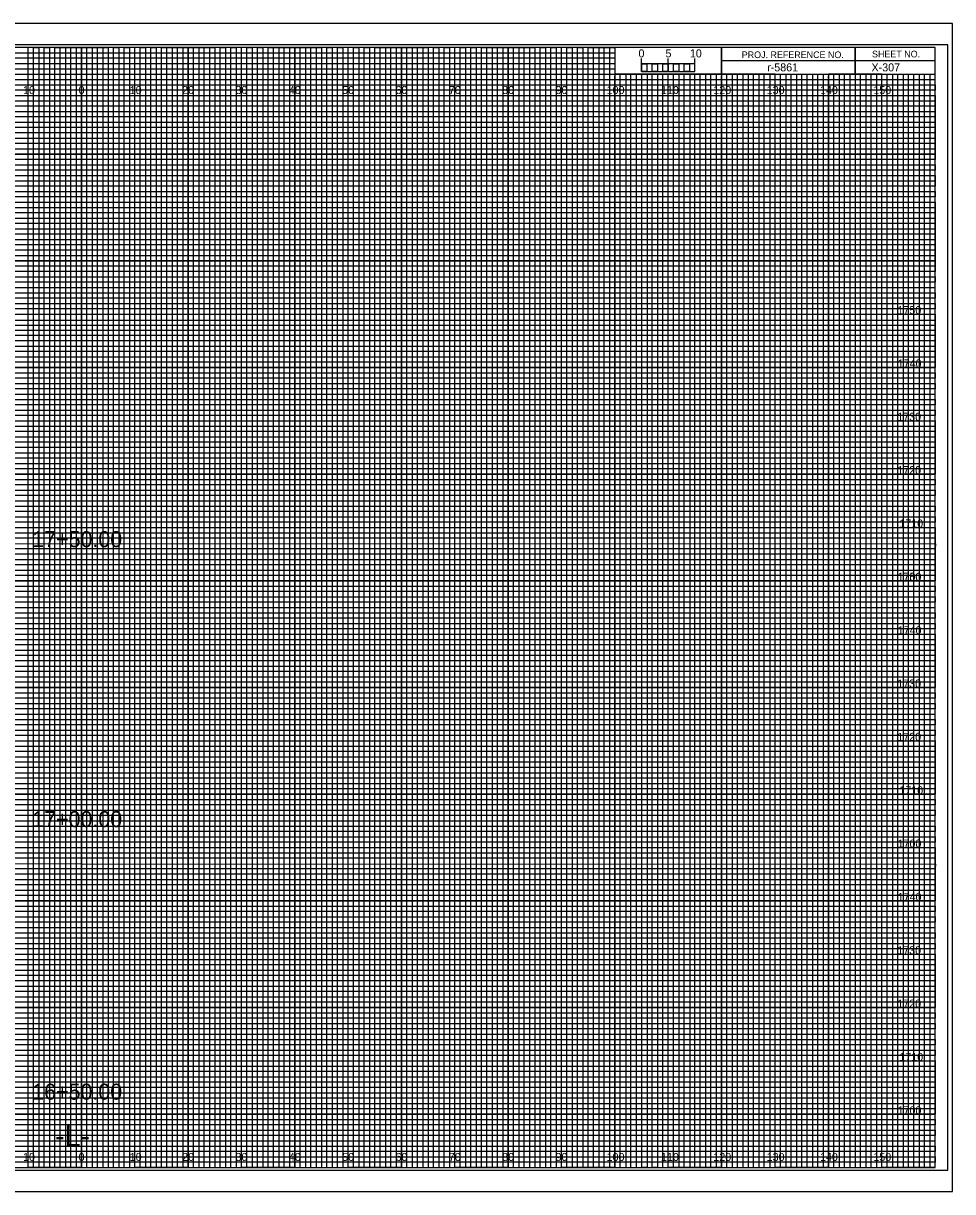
# Model space of a CAD drawing. Extents: x -15 to 323, y -5 to 6170.
# Drawn here: x 149.1 to 323.3, y 655.5 to 874.5 of the extents above; entities that cross this region are included whole.
import ezdxf

# ---------------------------------------------------------------- set-up
doc = ezdxf.new("R2010")
doc.units = 0
for name, color, linetype in [('Prop XS Alignment Label', 7, 'Continuous'), ('Prop XS Bar Scale Labels', 7, 'Continuous'), ('Prop XS DDE', 7, 'Continuous'), ('Prop XS DDE Earthwork Shape', 7, 'Continuous'), ('Prop XS DDE Slope Text', 7, 'Continuous'), ('Prop XS DDE Text', 7, 'Continuous'), ('Prop XS Earthwork Shape', 7, 'Continuous'), ('Prop XS Noise Wall', 7, 'Continuous'), ('Prop XS Project Number', 7, 'Continuous'), ('Prop XS Retaining Wall', 7, 'Continuous'), ('Prop XS Station Labels', 7, 'Continuous'), ('Prop XS Temporary Shoring', 7, 'Continuous'), ('Scratch_Level_3', 7, 'Continuous'), ('Scratch_Level_7', 7, 'Continuous'), ('Scratch_Level_8', 7, 'Continuous'), ('Sheet Cross Section Grid Minor 1 CELL', 7, 'Continuous')]:
    doc.layers.add(name, color=color, linetype=linetype)

msp = doc.modelspace()

# ---------------------------------------------------------------- linework, layer by layer
at = {"layer": 'Prop XS Alignment Label'}
for p, q in [((265, 865.49), (265, 867.9)), ((265, 866.9), (265, 867.9)), ((270, 865.49), (270, 867.9)), ((275, 865.49), (275, 867.9)), ((275, 866.9), (275, 867.9))]:
    msp.add_line(p, q, dxfattribs=at)
for points in [[(275, 866.9), (265, 866.9), (265, 865.49), (275, 865.49)], [(265, 866.9), (266, 866.9), (266, 865.49), (265, 865.49)], [(267, 866.9), (268, 866.9), (268, 865.49), (267, 865.49)], [(269, 866.9), (270, 866.9), (270, 865.49), (269, 865.49)], [(271, 866.9), (272, 866.9), (272, 865.49), (271, 865.49)], [(273, 866.9), (274, 866.9), (274, 865.49), (273, 865.49)]]:
    msp.add_lwpolyline(points, close=True, dxfattribs=at)
at = {"layer": 'Prop XS DDE'}
msp.add_lwpolyline([(-13.4, 655.5), (323.3, 655.5), (323.3, 874.5), (-13.4, 874.5)], close=True, dxfattribs=at)
at = {"layer": 'Prop XS DDE Slope Text'}
msp.add_lwpolyline([(-10.8, 659.5), (322.4, 659.5), (322.4, 870.5), (-10.8, 870.5)], close=True, dxfattribs=at)
at = {"layer": 'Prop XS DDE Text'}
for p, q in [((150, 660), (150, 870)), ((160, 660), (160, 870)), ((170, 660), (170, 870)), ((180, 660), (180, 870)), ((190, 660), (190, 870)), ((200, 660), (200, 870)), ((210, 660), (210, 870)), ((220, 660), (220, 870)), ((230, 660), (230, 870)), ((240, 660), (240, 870)), ((250, 660), (250, 870)), ((260, 660), (260, 864.69)), ((270, 660), (270, 864.69)), ((280, 660), (280, 864.69)), ((290, 660), (290, 864.69)), ((300, 660), (300, 864.69)), ((310, 660), (310, 864.69)), ((0, 860), (320, 860)), ((0, 850), (320, 850)), ((0, 840), (320, 840)), ((0, 830), (320, 830)), ((0, 820), (320, 820)), ((0, 810), (320, 810)), ((0, 800), (320, 800)), ((0, 790), (320, 790)), ((0, 780), (320, 780)), ((0, 770), (320, 770)), ((0, 760), (320, 760)), ((0, 750), (320, 750)), ((0, 740), (320, 740)), ((0, 730), (320, 730)), ((0, 720), (320, 720)), ((0, 710), (320, 710)), ((0, 700), (320, 700)), ((0, 690), (320, 690)), ((0, 680), (320, 680)), ((0, 670), (320, 670))]:
    msp.add_line(p, q, dxfattribs=at)
at = {"layer": 'Prop XS Earthwork Shape'}
for p, q in [((150, 870), (140, 870)), ((150, 660), (150, 870)), ((170, 870), (160, 870)), ((160, 870), (160, 660)), ((170, 660), (170, 870)), ((190, 870), (180, 870)), ((180, 870), (180, 660)), ((190, 660), (190, 870)), ((210, 870), (200, 870)), ((200, 870), (200, 660)), ((210, 660), (210, 870)), ((230, 870), (220, 870)), ((220, 870), (220, 660)), ((230, 660), (230, 870)), ((250, 870), (240, 870)), ((240, 870), (240, 660)), ((250, 660), (250, 870)), ((260, 870), (260, 660)), ((270, 660), (270, 865)), ((290, 865), (280, 865)), ((280, 865), (280, 660)), ((290, 660), (290, 865)), ((310, 865), (300, 865)), ((300, 865), (300, 660)), ((310, 660), (310, 865)), ((160, 660), (150, 660)), ((180, 660), (170, 660)), ((200, 660), (190, 660)), ((220, 660), (210, 660)), ((240, 660), (230, 660)), ((260, 660), (250, 660)), ((280, 660), (270, 660)), ((300, 660), (290, 660)), ((320, 660), (310, 660)), ((320, 660), (320, 660))]:
    msp.add_line(p, q, dxfattribs=at)
for points in [[(0, 860), (320, 860), (320, 850), (0, 850)], [(0, 840), (320, 840), (320, 830), (0, 830)], [(0, 820), (320, 820), (320, 810), (0, 810)], [(0, 800), (320, 800), (320, 790), (0, 790)], [(0, 780), (320, 780), (320, 770), (0, 770)], [(0, 760), (320, 760), (320, 750), (0, 750)], [(0, 740), (320, 740), (320, 730), (0, 730)], [(0, 720), (320, 720), (320, 710), (0, 710)], [(0, 700), (320, 700), (320, 690), (0, 690)], [(0, 680), (320, 680), (320, 670), (0, 670)]]:
    msp.add_lwpolyline(points, dxfattribs=at)
at = {"layer": 'Prop XS Noise Wall'}
for p, q in [((305, 870), (305, 865)), ((305, 865), (305, 870)), ((280, 867.5), (280, 865)), ((320, 867.49), (280, 867.49)), ((280, 865), (320, 865))]:
    msp.add_line(p, q, dxfattribs=at)
for points in [[(320, 870), (0, 870), (0, 660), (320, 660)], [(280, 870), (260, 870), (260, 865.03), (280, 865.03)], [(320, 870), (280, 870), (280, 865), (320, 865)]]:
    msp.add_lwpolyline(points, close=True, dxfattribs=at)
at = {"layer": 'Prop XS Retaining Wall'}
for p, q in [((267, 865), (266.01, 865)), ((266.01, 865), (266.01, 660)), ((267, 660), (267, 865)), ((269, 865), (268, 865)), ((268, 865), (268, 660)), ((269, 660), (269, 865)), ((266.01, 660), (265, 660)), ((268, 660), (267, 660))]:
    msp.add_line(p, q, dxfattribs=at)
for points in [[(150, 660), (151, 660), (151, 870), (152, 870), (152, 660)], [(152, 660), (153, 660), (153, 870), (154, 870), (154, 660)], [(155, 660), (156, 660), (156, 870), (157, 870), (157, 660)], [(157, 660), (158, 660), (158, 870), (159, 870), (159, 660)], [(160, 660), (161, 660), (161, 870), (162, 870), (162, 660)], [(162, 660), (163, 660), (163, 870), (164, 870), (164, 660)], [(165, 660), (166, 660), (166, 870), (167, 870), (167, 660)], [(167, 660), (168, 660), (168, 870), (169, 870), (169, 660)], [(170, 660), (171, 660), (171, 870), (172, 870), (172, 660)], [(172, 660), (173, 660), (173, 870), (174, 870), (174, 660)], [(175, 660), (176, 660), (176, 870), (177, 870), (177, 660)], [(177, 660), (178, 660), (178, 870), (179, 870), (179, 660)], [(180, 660), (181, 660), (181, 870), (182, 870), (182, 660)], [(182, 660), (183, 660), (183, 870), (184, 870), (184, 660)], [(185, 660), (186, 660), (186, 870), (187, 870), (187, 660)], [(187, 660), (188, 660), (188, 870), (189, 870), (189, 660)], [(190, 660), (191, 660), (191, 870), (192, 870), (192, 660)], [(192, 660), (193, 660), (193, 870), (194, 870), (194, 660)], [(195, 660), (196, 660), (196, 870), (197, 870), (197, 660)], [(197, 660), (198, 660), (198, 870), (199, 870), (199, 660)], [(200, 660), (201, 660), (201, 870), (202, 870), (202, 660)], [(202, 660), (203, 660), (203, 870), (204, 870), (204, 660)], [(205, 660), (206, 660), (206, 870), (207, 870), (207, 660)], [(207, 660), (208, 660), (208, 870), (209, 870), (209, 660)], [(210, 660), (211, 660), (211, 870), (212, 870), (212, 660)], [(212, 660), (213, 660), (213, 870), (214, 870), (214, 660)], [(215, 660), (216, 660), (216, 870), (217, 870), (217, 660)], [(217, 660), (218, 660), (218, 870), (219, 870), (219, 660)], [(220, 660), (221, 660), (221, 870), (222, 870), (222, 660)], [(222, 660), (223, 660), (223, 870), (224, 870), (224, 660)], [(225, 660), (226, 660), (226, 870), (227, 870), (227, 660)], [(227, 660), (228, 660), (228, 870), (229, 870), (229, 660)], [(230, 660), (231, 660), (231, 870), (232, 870), (232, 660)], [(232, 660), (233, 660), (233, 870), (234, 870), (234, 660)], [(235, 660), (236, 660), (236, 870), (237, 870), (237, 660)], [(237, 660), (238, 660), (238, 870), (239, 870), (239, 660)], [(240, 660), (241, 660), (241, 870), (242, 870), (242, 660)], [(242, 660), (243, 660), (243, 870), (244, 870), (244, 660)], [(245, 660), (246, 660), (246, 870), (247, 870), (247, 660)], [(247, 660), (248, 660), (248, 870), (249, 870), (249, 660)], [(250, 660), (251, 660), (251, 870), (252, 870), (252, 660)], [(252, 660), (253, 660), (253, 870), (254, 870), (254, 660)], [(255, 660), (256, 660), (256, 870), (257, 870), (257, 660)], [(257, 660), (258, 660), (258, 870), (259, 870), (259, 660)], [(260, 660), (261, 660), (261, 865), (262.02, 865), (262.02, 660)], [(262, 660), (263, 660), (263, 865), (263.99, 865), (263.99, 660)], [(270, 660), (270.98, 660), (270.98, 865), (272, 865), (272, 660)], [(272, 660), (273, 660), (273, 865), (274.05, 865), (274.05, 660)], [(275, 660), (276, 660), (276, 865), (277, 865), (277, 660)], [(277, 660), (278, 660), (278, 865), (279, 865), (279, 660)], [(280, 660), (281, 660), (281, 865), (282, 865), (282, 660)], [(282, 660), (283, 660), (283, 865), (284, 865), (284, 660)], [(285, 660), (286, 660), (286, 865), (287, 865), (287, 660)], [(287, 660), (288, 660), (288, 865), (289, 865), (289, 660)], [(290, 660), (291, 660), (291, 865), (292, 865), (292, 660)], [(292, 660), (293, 660), (293, 865), (294, 865), (294, 660)], [(295, 660), (296, 660), (296, 865), (297, 865), (297, 660)], [(297, 660), (298, 660), (298, 865), (299, 865), (299, 660)], [(300, 660), (301, 660), (301, 865), (302, 865), (302, 660)], [(302, 660), (303, 660), (303, 865), (304, 865), (304, 660)], [(305, 660), (306, 660), (306, 865), (307, 865), (307, 660)], [(307, 660), (308, 660), (308, 865), (309, 865), (309, 660)], [(310, 660), (311, 660), (311, 865), (312, 865), (312, 660)], [(312, 660), (313, 660), (313, 865), (314, 865), (314, 660)], [(315, 660), (316, 660), (316, 865), (317, 865), (317, 660)], [(317, 660), (318, 660), (318, 865), (319, 865), (319, 660)]]:
    msp.add_lwpolyline(points, dxfattribs=at)
at = {"layer": 'Prop XS Station Labels'}
for points in [[(145, 660), (155, 660), (155, 870), (165, 870), (165, 660), (175, 660), (175, 870), (185, 870), (185, 660), (195, 660), (195, 870), (205, 870), (205, 660), (215, 660), (215, 870), (225, 870), (225, 660), (235, 660), (235, 870), (245, 870), (245, 660), (255, 660), (255, 870), (259.93, 870), (260, 870), (260, 865), (264.99, 865), (264.99, 660), (275, 660), (275, 865), (285, 865), (285, 660), (295, 660), (295, 865), (305, 865), (305, 660), (315, 660), (315, 865)], [(0, 865), (275, 865)], [(0, 845), (320, 845), (320, 855), (0, 855)], [(0, 825), (320, 825), (320, 835), (0, 835)], [(0, 805), (320, 805), (320, 815), (0, 815)], [(0, 785), (320, 785), (320, 795), (0, 795)], [(0, 765), (320, 765), (320, 775), (0, 775)], [(0, 745), (320, 745), (320, 755), (0, 755)], [(0, 725), (320, 725), (320, 735), (0, 735)], [(0, 705), (320, 705), (320, 715), (0, 715)], [(0, 685), (320, 685), (320, 695), (0, 695)], [(0, 665), (320, 665), (320, 675), (0, 675)]]:
    msp.add_lwpolyline(points, dxfattribs=at)
at = {"layer": 'Scratch_Level_7'}
for p, q in [((323.3, 874.5), (-13.4, 874.5)), ((-13.4, 655.5), (323.3, 655.5))]:
    msp.add_line(p, q, dxfattribs=at)
at = {"layer": 'Sheet Cross Section Grid Minor 1 CELL'}
for p, q in [((0, 869), (260, 869)), ((260, 867.98), (0, 867.98)), ((260, 869), (260, 867.98)), ((0, 867), (260, 867)), ((260, 865.89), (0, 865.89)), ((260, 867), (260, 865.89)), ((0, 864), (320, 864))]:
    msp.add_line(p, q, dxfattribs=at)
for points in [[(0, 863), (270, 863), (320, 863), (320, 862), (0, 862)], [(0, 861), (320, 861), (320, 859), (0, 859)], [(0, 858), (320, 858), (320, 857), (0, 856.98)], [(0, 856), (320, 856), (320, 854), (0, 854)], [(0, 853), (320, 853), (320, 852), (0, 852)], [(0, 851), (320, 851), (320, 849), (0, 849)], [(0, 848), (320, 848), (320, 847), (0, 847)], [(0, 846), (320, 846), (320, 844), (0, 844)], [(0, 843), (320, 843), (320, 842), (0, 842)], [(0, 841), (320, 841), (320, 839), (0, 839)], [(0, 838), (320, 838), (320, 837), (0, 837)], [(0, 836), (320, 836), (320, 833.95), (320, 833), (320, 832), (0, 832)], [(0, 834), (320, 834), (320, 833), (0, 833)], [(0, 831), (320, 831), (320, 829), (0, 829.03)], [(0, 829.03), (320, 829), (320, 828), (0, 828)], [(0, 827), (320, 827), (320, 826), (0, 826)], [(0, 824), (320, 824), (320, 823), (0, 823)], [(0, 822), (320, 822), (320, 821), (0, 821)], [(-0.07, 818.89), (320, 818.89), (320, 817.88), (-0.07, 817.88)], [(0, 817), (320, 817), (320, 816), (0, 816)], [(0, 814), (320, 814), (320, 813), (0, 813)], [(0, 812), (320, 812), (320, 811), (0, 811)], [(0, 809), (320, 809), (320, 808), (0, 808)], [(0, 807), (320, 807), (320, 806), (0, 806)], [(0, 804), (320, 804), (320, 803), (0, 803)], [(0, 802), (320, 802), (320, 801), (0, 801)], [(0, 799), (320, 799), (319.99, 797.98), (0, 798)], [(0, 797), (320, 797), (320, 796), (0, 796)], [(0, 794), (320, 794), (320, 793), (0, 793)], [(0, 792), (320, 792), (320, 791), (0, 791)], [(0, 789), (320, 789), (320, 788), (0, 788)], [(0, 787), (320, 787), (320, 786), (0, 786)], [(0, 784), (320, 784), (320, 783), (0, 783)], [(0, 782), (320, 782), (320, 781), (0, 781)], [(0, 779), (320, 779), (320, 778), (0, 778)], [(0, 776.99), (320.07, 776.91), (320, 776), (0, 776)], [(0, 774), (320, 774), (320, 773), (0, 773)], [(0, 772), (320, 772), (320, 771), (0, 771)], [(0, 769), (320, 769), (320, 768), (0, 768)], [(0, 767), (320, 767), (320, 766), (0, 766)], [(0, 764), (320, 764), (320, 763), (0, 763)], [(0, 762), (320, 762), (320, 761), (0, 761)], [(0, 759), (320, 759), (320, 758), (0, 758)], [(0, 757), (320, 757), (320, 756), (0, 756)], [(0, 754), (320, 754), (320, 753), (0, 753)], [(0, 752), (320, 752), (320, 751), (0, 751)], [(0, 749), (320, 749), (320, 748), (0, 748)], [(0, 747), (320, 747), (320, 746), (0, 746)], [(0, 744), (320, 744), (320, 743), (0, 743)], [(0, 742), (320, 742), (320, 741), (0, 741)], [(0, 739), (320, 739), (319.99, 737.98), (0, 738)], [(0, 737), (320, 737), (320, 736), (0, 736)], [(0, 734), (320, 734), (320, 733), (0, 733)], [(0, 732), (320, 732), (320, 731), (0, 731)], [(0, 729), (320, 729), (320, 728), (0, 728)], [(0, 727), (320, 727), (320, 726), (0, 726)], [(0, 724), (320, 724), (320, 723), (0, 723)], [(0, 722), (320, 722), (320, 721), (0, 721)], [(0, 719), (320, 719), (320, 718), (0, 718)], [(0, 716.99), (320.07, 716.91), (320, 716), (0, 716)], [(0, 714), (320, 714), (320, 713), (0, 713)], [(0, 712), (320, 712), (320, 711), (0, 711)], [(0, 709), (320, 709), (320, 708), (0, 708)], [(0, 707), (320, 707), (320, 706), (0, 706)], [(0, 704), (320, 704), (320, 703), (0, 703)], [(0, 702), (320, 702), (320, 701), (0, 701)], [(0, 699), (320, 699), (320, 698), (0, 698)], [(0, 697), (320, 697), (320, 696), (0, 696)], [(0, 694), (320, 694), (320, 693), (0, 693)], [(0, 692), (320, 692), (320, 691), (0, 691)], [(0, 689), (320, 689), (320, 688), (0, 688)], [(0, 687), (320, 687), (320, 686), (0, 686)], [(0, 684), (320, 684), (320, 683), (0, 683)], [(0, 682), (320, 682), (320, 681), (0, 681)], [(0, 679), (320, 679), (320, 678), (0, 678)], [(0, 677), (320, 677), (320, 676), (0, 676)], [(0, 674), (320, 674), (320, 673), (0, 673)], [(0, 672), (320, 672), (320, 671), (0, 671)], [(0, 669), (320, 669), (320, 668), (0, 668)], [(0, 667), (320, 667), (320, 666), (0, 666)], [(0, 664), (320, 664), (320, 663), (0, 663)], [(0, 662), (320, 662), (320, 661), (0, 661)]]:
    msp.add_lwpolyline(points, dxfattribs=at)

# ---------------------------------------------------------------- texts
at = {"layer": 'Prop XS Alignment Label'}
for s, height, p in [('0', 1.5, (264.41, 868.12)), ('-L-', 4, (155.06, 664))]:
    msp.add_text(s, height=height, dxfattribs=at).set_placement(p)
at = {"layer": 'Prop XS Bar Scale Labels'}
for s, p in [('5', (269.47, 868.12)), ('10', (274.04, 868.12))]:
    msp.add_text(s, height=1.5, dxfattribs=at).set_placement(p)
at = {"layer": 'Prop XS DDE Earthwork Shape'}
msp.add_text('X-307', height=1.5, dxfattribs=at).set_placement((308.09, 865.5))
at = {"layer": 'Prop XS Noise Wall'}
for s, p in [('PROJ. REFERENCE NO.', (283.77, 867.99)), ('SHEET NO.', (308.19, 868.12))]:
    msp.add_text(s, height=1.25, dxfattribs=at).set_placement(p)
at = {"layer": 'Prop XS Project Number'}
msp.add_text('r-5861', height=1.5, dxfattribs=at).set_placement((288.53, 865.5))
at = {"layer": 'Prop XS Temporary Shoring'}
for s, p in [('17+50.00', (150.77, 776.31)), ('17+00.00', (150.77, 723.83)), ('16+50.00', (150.77, 672.74))]:
    msp.add_text(s, height=3, dxfattribs=at).set_placement(p)
at = {"layer": 'Scratch_Level_3'}
for s, p in [('1750', (312.96, 820)), ('1740', (313, 810)), ('1730', (312.92, 800)), ('1720', (312.93, 790)), ('1710', (313.31, 780)), ('1750', (312.96, 770)), ('1700', (312.98, 770)), ('1740', (313, 760)), ('1730', (312.92, 750)), ('1720', (312.93, 740)), ('1710', (313.31, 730)), ('1700', (312.98, 720)), ('1740', (313, 710)), ('1730', (312.92, 700)), ('1720', (312.93, 690)), ('1710', (313.31, 680)), ('1700', (312.98, 670))]:
    msp.add_text(s, height=1.5, dxfattribs=at).set_placement(p)
at = {"layer": 'Scratch_Level_8'}
for s, p in [('10', (149.04, 861.25)), ('0', (159.45, 861.25)), ('0', (159.45, 861.25)), ('10', (169.04, 861.25)), ('20', (178.86, 861.25)), ('30', (188.86, 861.25)), ('40', (198.86, 861.25)), ('50', (208.86, 861.25)), ('60', (218.86, 861.25)), ('70', (228.86, 861.25)), ('80', (238.86, 861.25)), ('90', (248.86, 861.25)), ('100', (258.44, 861.25)), ('110', (268.62, 861.25)), ('120', (278.44, 861.25)), ('130', (288.44, 861.25)), ('140', (298.44, 861.25)), ('150', (308.44, 861.25)), ('10', (149.04, 661.25)), ('0', (159.45, 661.25)), ('0', (159.45, 661.25)), ('10', (169.04, 661.25)), ('20', (178.86, 661.25)), ('30', (188.86, 661.25)), ('40', (198.86, 661.25)), ('50', (208.86, 661.25)), ('60', (218.86, 661.25)), ('70', (228.86, 661.25)), ('80', (238.86, 661.25)), ('90', (248.86, 661.25)), ('100', (258.44, 661.25)), ('110', (268.62, 661.25)), ('120', (278.44, 661.25)), ('130', (288.44, 661.25)), ('140', (298.44, 661.25)), ('150', (308.44, 661.25))]:
    msp.add_text(s, height=1.5, dxfattribs=at).set_placement(p)

doc.saveas('drawing.dxf')
